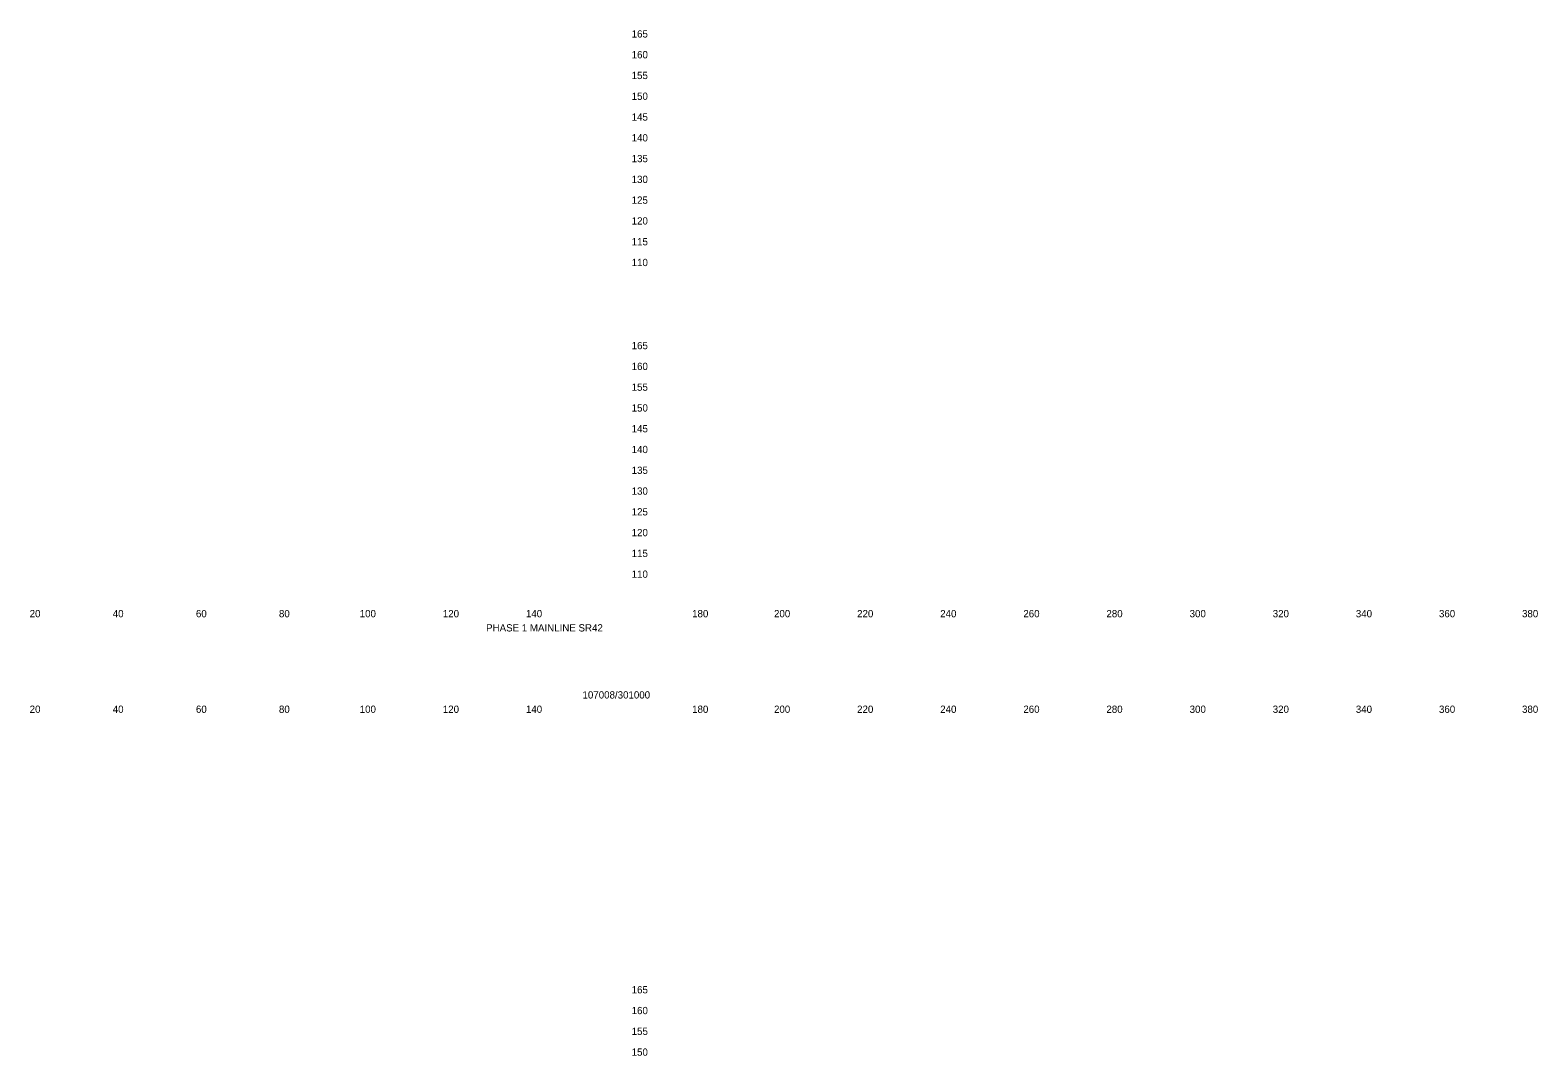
# Model space of a CAD drawing. Extents: x 21281 to 22024, y 6472 to 15198.
# Drawn here: x 21661.4 to 22024.2, y 8899.8 to 9146.6 of the extents above; entities that cross this region are included whole.
import ezdxf

# ---------------------------------------------------------------- set-up
doc = ezdxf.new("R2010")
doc.units = 0
doc.layers.add('XS_SHEET_LABELS_ELEVATION', color=7, linetype='Continuous')
doc.layers.add('XS_SHEET_LABELS_OFFSET', color=7, linetype='Continuous')

msp = doc.modelspace()

# ---------------------------------------------------------------- texts
at = {"layer": 'XS_SHEET_LABELS_ELEVATION'}
for s, p in [('  165  ', (21804.84, 9144.84)), ('  160  ', (21804.84, 9139.84)), ('  155  ', (21804.84, 9134.84)), ('  150  ', (21804.84, 9129.84)), ('  145  ', (21804.84, 9124.84)), ('  140  ', (21804.84, 9119.84)), ('  135  ', (21804.84, 9114.84)), ('  130  ', (21804.84, 9109.84)), ('  125  ', (21804.84, 9104.84)), ('  120  ', (21804.84, 9099.84)), ('  115  ', (21804.84, 9094.84)), ('  110  ', (21804.84, 9089.84)), ('  165  ', (21804.84, 9069.84)), ('  160  ', (21804.84, 9064.84)), ('  155  ', (21804.84, 9059.84)), ('  150  ', (21804.84, 9054.84)), ('  145  ', (21804.84, 9049.84)), ('  140  ', (21804.84, 9044.84)), ('  135  ', (21804.84, 9039.84)), ('  130  ', (21804.84, 9034.84)), ('  125  ', (21804.84, 9029.84)), ('  120  ', (21804.84, 9024.84)), ('  115  ', (21804.84, 9019.84)), ('  110  ', (21804.84, 9014.84)), ('  165  ', (21804.84, 8914.84)), ('  160  ', (21804.84, 8909.84)), ('  155  ', (21804.84, 8904.84)), ('  150  ', (21804.84, 8899.84))]:
    msp.add_text(s, height=1.75, dxfattribs=at).set_placement(p)
at = {"layer": 'XS_SHEET_LABELS_OFFSET'}
for s, p in [('  20  ', (21659.95, 9005.34)), ('  40  ', (21679.95, 9005.34)), ('  60  ', (21699.97, 9005.34)), ('  80  ', (21719.95, 9005.34)), ('  100  ', (21739.39, 9005.34)), ('  120  ', (21759.39, 9005.34)), ('  140  ', (21779.39, 9005.34)), ('  180  ', (21819.39, 9005.34)), ('  200  ', (21839.1, 9005.34)), ('  220  ', (21859.1, 9005.34)), ('  240  ', (21879.1, 9005.34)), ('  260  ', (21899.11, 9005.34)), ('  280  ', (21919.1, 9005.34)), ('  300  ', (21939.13, 9005.34)), ('  320  ', (21959.13, 9005.34)), ('  340  ', (21979.13, 9005.34)), ('  360  ', (21999.14, 9005.34)), ('  380  ', (22019.13, 9005.34)), ('PHASE 1 MAINLINE SR42', (21771.11, 9001.92)), ('107008/301000', (21794.31, 8985.79)), ('  20  ', (21659.95, 8982.34)), ('  40  ', (21679.95, 8982.34)), ('  60  ', (21699.97, 8982.34)), ('  80  ', (21719.95, 8982.34)), ('  100  ', (21739.39, 8982.34)), ('  120  ', (21759.39, 8982.34)), ('  140  ', (21779.39, 8982.34)), ('  180  ', (21819.39, 8982.34)), ('  200  ', (21839.1, 8982.34)), ('  220  ', (21859.1, 8982.34)), ('  240  ', (21879.1, 8982.34)), ('  260  ', (21899.11, 8982.34)), ('  280  ', (21919.1, 8982.34)), ('  300  ', (21939.13, 8982.34)), ('  320  ', (21959.13, 8982.34)), ('  340  ', (21979.13, 8982.34)), ('  360  ', (21999.14, 8982.34)), ('  380  ', (22019.13, 8982.34))]:
    msp.add_text(s, height=1.75, dxfattribs=at).set_placement(p)

doc.saveas('drawing.dxf')
